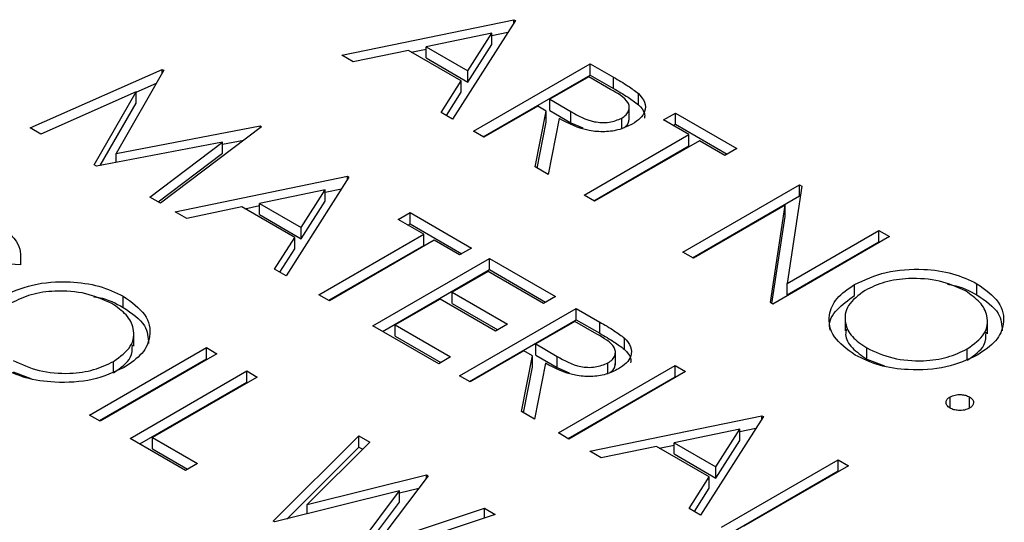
# Model space of a CAD drawing. Header units: inches. Extents: x 1802 to 2468, y -253 to -72.
# Tile 463 of 570: x 2222.036 to 2222.751, y -86.931 to -86.566. Entities that reach past the tile are written whole.
import ezdxf

# ---------------------------------------------------------------- set-up
doc = ezdxf.new("R2010")
doc.units = ezdxf.units.IN
doc.header["$LTSCALE"] = 0.5
doc.header["$MEASUREMENT"] = 0
doc.layers.add('DST-M-S', color=53, linetype='Continuous')

msp = doc.modelspace()

# ---------------------------------------------------------------- linework, layer by layer
at = {"layer": 'DST-M-S', "linetype": 'Continuous', "lineweight": 25}
for p, q in [((2222.26974, -86.59183), (2222.39484, -86.56608)), ((2222.39593, -86.56671), (2222.35024, -86.6383)), ((2222.39484, -86.56608), (2222.39593, -86.56671)), ((2222.39484, -86.56842), (2222.39484, -86.56608)), ((2222.37876, -86.5759), (2222.33098, -86.58574)), ((2222.36131, -86.60324), (2222.37876, -86.5759)), ((2222.37876, -86.57756), (2222.39056, -86.57513)), ((2222.37876, -86.58406), (2222.37876, -86.5759)), ((2222.31815, -86.58838), (2222.27805, -86.59663)), ((2222.35662, -86.61058), (2222.31815, -86.58838)), ((2222.32026, -86.5896), (2222.33098, -86.58739)), ((2222.33098, -86.5939), (2222.33098, -86.58574)), ((2222.33098, -86.58574), (2222.36131, -86.60324)), ((2222.36131, -86.61141), (2222.37876, -86.58406)), ((2222.27805, -86.59663), (2222.26974, -86.59183)), ((2222.33098, -86.5939), (2222.36131, -86.61141)), ((2222.04319, -86.64474), (2222.13925, -86.60222)), ((2222.13925, -86.60222), (2222.14034, -86.60285)), ((2222.13925, -86.60475), (2222.13925, -86.60222)), ((2222.36547, -86.6471), (2222.45032, -86.59811)), ((2222.45032, -86.59811), (2222.46731, -86.60791)), ((2222.45032, -86.60628), (2222.45032, -86.59811)), ((2222.14034, -86.60285), (2222.10575, -86.66327)), ((2222.36131, -86.61141), (2222.36131, -86.60324)), ((2222.37254, -86.65118), (2222.45032, -86.60628)), ((2222.44924, -86.60753), (2222.42095, -86.62386)), ((2222.46515, -86.61672), (2222.44924, -86.60753)), ((2222.45032, -86.60628), (2222.46731, -86.61608)), ((2222.46731, -86.61608), (2222.46731, -86.60791)), ((2222.12016, -86.61884), (2222.13493, -86.6123)), ((2222.34196, -86.63352), (2222.35662, -86.61058)), ((2222.35662, -86.61875), (2222.35662, -86.61058)), ((2222.12016, -86.61852), (2222.05086, -86.64917)), ((2222.08972, -86.6716), (2222.12016, -86.61852)), ((2222.12016, -86.62669), (2222.12016, -86.61852)), ((2222.34577, -86.63572), (2222.35662, -86.61875)), ((2222.42095, -86.62386), (2222.43637, -86.6329)), ((2222.42095, -86.63202), (2222.42095, -86.62386)), ((2222.48537, -86.62784), (2222.48537, -86.61968)), ((2222.09413, -86.67207), (2222.12016, -86.62669)), ((2222.41225, -86.62888), (2222.37309, -86.65149)), ((2222.41844, -86.63246), (2222.41225, -86.62888)), ((2222.47875, -86.63909), (2222.47875, -86.62888)), ((2222.35024, -86.6383), (2222.34196, -86.63352)), ((2222.41045, -86.67306), (2222.41844, -86.63246)), ((2222.41844, -86.64062), (2222.41844, -86.63246)), ((2222.42785, -86.63789), (2222.41986, -86.6785)), ((2222.42095, -86.63202), (2222.43637, -86.64106)), ((2222.43637, -86.64106), (2222.43637, -86.6329)), ((2222.47334, -86.64574), (2222.47334, -86.63758)), ((2222.50363, -86.63893), (2222.51233, -86.63391)), ((2222.51233, -86.63391), (2222.55693, -86.65966)), ((2222.51233, -86.64207), (2222.51233, -86.63391)), ((2222.05086, -86.64917), (2222.04319, -86.64474)), ((2222.10575, -86.66327), (2222.21032, -86.64325)), ((2222.21142, -86.64389), (2222.13784, -86.69938)), ((2222.21032, -86.64325), (2222.21142, -86.64389)), ((2222.21032, -86.64472), (2222.21032, -86.64325)), ((2222.41189, -86.67389), (2222.41844, -86.64062)), ((2222.43637, -86.64106), (2222.44504, -86.64476)), ((2222.52212, -86.64961), (2222.50363, -86.63893)), ((2222.5107, -86.64301), (2222.51233, -86.64207)), ((2222.51233, -86.64207), (2222.54986, -86.66374)), ((2222.37309, -86.65149), (2222.36547, -86.6471)), ((2222.44597, -86.69357), (2222.52212, -86.64961)), ((2222.52212, -86.65777), (2222.52212, -86.64961)), ((2222.18312, -86.65502), (2222.09143, -86.67259)), ((2222.13019, -86.69496), (2222.18312, -86.65502)), ((2222.18312, -86.65662), (2222.19842, -86.65369)), ((2222.18312, -86.66319), (2222.18312, -86.65502)), ((2222.45305, -86.69765), (2222.52212, -86.65777)), ((2222.52974, -86.654), (2222.45359, -86.69796)), ((2222.54823, -86.66468), (2222.52974, -86.654)), ((2222.55693, -86.65966), (2222.54823, -86.66468)), ((2222.10575, -86.66985), (2222.10575, -86.66327)), ((2222.13632, -86.6985), (2222.18312, -86.66319)), ((2222.09143, -86.67259), (2222.08972, -86.6716)), ((2222.41986, -86.6785), (2222.41045, -86.67306)), ((2222.14872, -86.70566), (2222.27382, -86.67991)), ((2222.27491, -86.68054), (2222.22922, -86.75213)), ((2222.27382, -86.67991), (2222.27491, -86.68054)), ((2222.27382, -86.68224), (2222.27382, -86.67991)), ((2222.51777, -86.73502), (2222.60262, -86.68603)), ((2222.60422, -86.68695), (2222.5935, -86.75787)), ((2222.60262, -86.68603), (2222.60422, -86.68695)), ((2222.60262, -86.6942), (2222.60262, -86.68603)), ((2222.13784, -86.69938), (2222.13019, -86.69496)), ((2222.25774, -86.68972), (2222.20996, -86.69956)), ((2222.24028, -86.71707), (2222.25774, -86.68972)), ((2222.25774, -86.69138), (2222.26953, -86.68896)), ((2222.25774, -86.69789), (2222.25774, -86.68972)), ((2222.45359, -86.69796), (2222.44597, -86.69357)), ((2222.52484, -86.7391), (2222.60262, -86.6942)), ((2222.60262, -86.6942), (2222.60309, -86.69446)), ((2222.19713, -86.7022), (2222.15703, -86.71046)), ((2222.23559, -86.72441), (2222.19713, -86.7022)), ((2222.19924, -86.70342), (2222.20996, -86.70122)), ((2222.20996, -86.69956), (2222.24028, -86.71707)), ((2222.20996, -86.70773), (2222.20996, -86.69956)), ((2222.24028, -86.72523), (2222.25774, -86.69789)), ((2222.59202, -86.70095), (2222.52539, -86.73941)), ((2222.58131, -86.7717), (2222.59202, -86.70095)), ((2222.59202, -86.70911), (2222.59202, -86.70095)), ((2222.15703, -86.71046), (2222.14872, -86.70566)), ((2222.20996, -86.70773), (2222.24028, -86.72523)), ((2222.31081, -86.71131), (2222.31951, -86.70629)), ((2222.31951, -86.70629), (2222.36411, -86.73203)), ((2222.31951, -86.71445), (2222.31951, -86.70629)), ((2222.58245, -86.77235), (2222.59202, -86.70911)), ((2222.24028, -86.72523), (2222.24028, -86.71707)), ((2222.3293, -86.72199), (2222.31081, -86.71131)), ((2222.31788, -86.71539), (2222.31951, -86.71445)), ((2222.31951, -86.71445), (2222.35704, -86.73612)), ((2222.22094, -86.74735), (2222.23559, -86.72441)), ((2222.23559, -86.73257), (2222.23559, -86.72441)), ((2222.25315, -86.76595), (2222.3293, -86.72199)), ((2222.3293, -86.73015), (2222.3293, -86.72199)), ((2222.6679, -86.72371), (2222.58304, -86.7727)), ((2222.5935, -86.75787), (2222.66028, -86.71932)), ((2222.66028, -86.71932), (2222.6679, -86.72371)), ((2222.66028, -86.72748), (2222.66028, -86.71932)), ((2222.26022, -86.77003), (2222.3293, -86.73015)), ((2222.33692, -86.72638), (2222.26077, -86.77034)), ((2222.35541, -86.73706), (2222.33692, -86.72638)), ((2222.5935, -86.76604), (2222.66028, -86.72748)), ((2222.66028, -86.72748), (2222.66082, -86.7278)), ((2222.22475, -86.74955), (2222.23559, -86.73257)), ((2222.36411, -86.73203), (2222.35541, -86.73706)), ((2222.52539, -86.73941), (2222.51777, -86.73502)), ((2222.03606, -86.74432), (2222.02429, -86.74342)), ((2222.29231, -86.78855), (2222.37717, -86.73957)), ((2222.37717, -86.73957), (2222.42503, -86.7672)), ((2222.37717, -86.74773), (2222.37717, -86.73957)), ((2222.22922, -86.75213), (2222.22094, -86.74735)), ((2222.29939, -86.79264), (2222.37717, -86.74773)), ((2222.37608, -86.74899), (2222.34997, -86.76406)), ((2222.41633, -86.77223), (2222.37608, -86.74899)), ((2222.37717, -86.74773), (2222.41796, -86.77128)), ((2222.5935, -86.76604), (2222.5935, -86.75787)), ((2222.6425, -86.76663), (2222.6425, -86.75847)), ((2222.73154, -86.7661), (2222.73154, -86.75794)), ((2222.11091, -86.77521), (2222.11091, -86.76704)), ((2222.26077, -86.77034), (2222.25315, -86.76595)), ((2222.34997, -86.76406), (2222.39022, -86.7873)), ((2222.34997, -86.77223), (2222.34997, -86.76406)), ((2222.42503, -86.7672), (2222.41633, -86.77223)), ((2222.34127, -86.76909), (2222.30863, -86.78793)), ((2222.38152, -86.79232), (2222.34127, -86.76909)), ((2222.34997, -86.77223), (2222.38315, -86.79138)), ((2222.58304, -86.7727), (2222.58131, -86.7717)), ((2222.35541, -86.82498), (2222.44026, -86.77599)), ((2222.44026, -86.77599), (2222.45724, -86.7858)), ((2222.44026, -86.78416), (2222.44026, -86.77599)), ((2222.34018, -86.81619), (2222.29231, -86.78855)), ((2222.30863, -86.78793), (2222.34888, -86.81116)), ((2222.30863, -86.79609), (2222.30863, -86.78793)), ((2222.36248, -86.82906), (2222.44026, -86.78416)), ((2222.39022, -86.7873), (2222.38152, -86.79232)), ((2222.43917, -86.78541), (2222.41089, -86.80174)), ((2222.45508, -86.7946), (2222.43917, -86.78541)), ((2222.44026, -86.78416), (2222.45724, -86.79396)), ((2222.45724, -86.79396), (2222.45724, -86.7858)), ((2222.63567, -86.78187), (2222.63567, -86.79208)), ((2222.7392, -86.79435), (2222.7392, -86.78414)), ((2222.11858, -86.80345), (2222.11858, -86.79325)), ((2222.30863, -86.79609), (2222.34181, -86.81524)), ((2222.41089, -86.80174), (2222.42631, -86.81078)), ((2222.41089, -86.80991), (2222.41089, -86.80174)), ((2222.47531, -86.80573), (2222.47531, -86.79756)), ((2222.08644, -86.8534), (2222.17129, -86.80441)), ((2222.1789, -86.80881), (2222.09405, -86.85779)), ((2222.17129, -86.80441), (2222.1789, -86.80881)), ((2222.17129, -86.81258), (2222.17129, -86.80441)), ((2222.40219, -86.80677), (2222.36302, -86.82937)), ((2222.40039, -86.85094), (2222.40837, -86.81034)), ((2222.40837, -86.81034), (2222.40219, -86.80677)), ((2222.40837, -86.8185), (2222.40837, -86.81034)), ((2222.41089, -86.80991), (2222.42631, -86.81894)), ((2222.46868, -86.81697), (2222.46868, -86.80677)), ((2222.65141, -86.81279), (2222.65141, -86.80463)), ((2222.72452, -86.81349), (2222.72452, -86.80532)), ((2222.09351, -86.85748), (2222.17129, -86.81258)), ((2222.10389, -86.8226), (2222.10389, -86.81443)), ((2222.17129, -86.81258), (2222.17183, -86.81289)), ((2222.34888, -86.81116), (2222.34018, -86.81619)), ((2222.41779, -86.81577), (2222.4098, -86.85638)), ((2222.42631, -86.81894), (2222.42631, -86.81078)), ((2222.42721, -86.86643), (2222.51206, -86.81744)), ((2222.46328, -86.82363), (2222.46328, -86.81546)), ((2222.51206, -86.81744), (2222.51968, -86.82184)), ((2222.51206, -86.82561), (2222.51206, -86.81744)), ((2222.65141, -86.81279), (2222.66433, -86.81772)), ((2222.03079, -86.8219), (2222.04371, -86.82683)), ((2222.11581, -86.87035), (2222.20066, -86.82137)), ((2222.20066, -86.82137), (2222.20828, -86.82576)), ((2222.20066, -86.82953), (2222.20066, -86.82137)), ((2222.40183, -86.85178), (2222.40837, -86.8185)), ((2222.42631, -86.81894), (2222.43498, -86.82264)), ((2222.51968, -86.82184), (2222.43482, -86.87082)), ((2222.12288, -86.87443), (2222.20066, -86.82953)), ((2222.20828, -86.82576), (2222.13213, -86.86972)), ((2222.20066, -86.82953), (2222.2012, -86.82985)), ((2222.36302, -86.82937), (2222.35541, -86.82498)), ((2222.43428, -86.87051), (2222.51206, -86.82561)), ((2222.51206, -86.82561), (2222.5126, -86.82592)), ((2222.71195, -86.84837), (2222.71195, -86.84021)), ((2222.7261, -86.84837), (2222.7261, -86.84021)), ((2222.4098, -86.85638), (2222.40039, -86.85094)), ((2222.09405, -86.85779), (2222.08644, -86.8534)), ((2222.45005, -86.87961), (2222.57516, -86.85387)), ((2222.57624, -86.85449), (2222.53055, -86.92609)), ((2222.57516, -86.85387), (2222.57624, -86.85449)), ((2222.57516, -86.8562), (2222.57516, -86.85387)), ((2222.43482, -86.87082), (2222.42721, -86.86643)), ((2222.55908, -86.86368), (2222.5113, -86.87352)), ((2222.54162, -86.89103), (2222.55908, -86.86368)), ((2222.55908, -86.86534), (2222.57087, -86.86291)), ((2222.55908, -86.87184), (2222.55908, -86.86368)), ((2222.15606, -86.89359), (2222.11581, -86.87035)), ((2222.13213, -86.86972), (2222.16476, -86.88856)), ((2222.13213, -86.87789), (2222.13213, -86.86972)), ((2222.21997, -86.93048), (2222.28225, -86.86847)), ((2222.29012, -86.87301), (2222.2445, -86.91852)), ((2222.28225, -86.86847), (2222.29012, -86.87301)), ((2222.28225, -86.87663), (2222.28225, -86.86847)), ((2222.5113, -86.87352), (2222.54162, -86.89103)), ((2222.5113, -86.88169), (2222.5113, -86.87352)), ((2222.54162, -86.89919), (2222.55908, -86.87184)), ((2222.13213, -86.87789), (2222.15769, -86.89265)), ((2222.2297, -86.92896), (2222.28225, -86.87663)), ((2222.28225, -86.87663), (2222.28494, -86.87818)), ((2222.45836, -86.88441), (2222.45005, -86.87961)), ((2222.49846, -86.87616), (2222.45836, -86.88441)), ((2222.53693, -86.89837), (2222.49846, -86.87616)), ((2222.50058, -86.87738), (2222.5113, -86.87518)), ((2222.5113, -86.88169), (2222.54162, -86.89919)), ((2222.16476, -86.88856), (2222.15606, -86.89359)), ((2222.54578, -86.93488), (2222.63064, -86.88589)), ((2222.63064, -86.88589), (2222.63825, -86.89029)), ((2222.63064, -86.89406), (2222.63064, -86.88589)), ((2222.54162, -86.89919), (2222.54162, -86.89103)), ((2222.55286, -86.93896), (2222.63064, -86.89406)), ((2222.63825, -86.89029), (2222.5621, -86.93425)), ((2222.63064, -86.89406), (2222.63118, -86.89437)), ((2222.2445, -86.91852), (2222.33143, -86.89686)), ((2222.33253, -86.89749), (2222.29497, -86.94716)), ((2222.33143, -86.89686), (2222.33253, -86.89749)), ((2222.33143, -86.89895), (2222.33143, -86.89686)), ((2222.52228, -86.92131), (2222.53693, -86.89837)), ((2222.53693, -86.90653), (2222.53693, -86.89837)), ((2222.31179, -86.90856), (2222.22106, -86.93111)), ((2222.27243, -86.96077), (2222.31179, -86.90856)), ((2222.31179, -86.90991), (2222.32577, -86.90643)), ((2222.31179, -86.91673), (2222.31179, -86.90856)), ((2222.52609, -86.92351), (2222.53693, -86.90653)), ((2222.27965, -86.95936), (2222.31179, -86.91673)), ((2222.2445, -86.92529), (2222.2445, -86.91852)), ((2222.29497, -86.94716), (2222.37346, -86.92112)), ((2222.37346, -86.92112), (2222.38125, -86.92562)), ((2222.37346, -86.9282), (2222.37346, -86.92112)), ((2222.53055, -86.92609), (2222.52228, -86.92131)), ((2222.22106, -86.93111), (2222.21997, -86.93048)), ((2222.38125, -86.92562), (2222.27351, -86.96139))]:
    msp.add_line(p, q, dxfattribs=at)
for points, knots in [([(2222.46731, -86.60791), (2222.47092, -86.60999), (2222.47738, -86.61369), (2222.48293, -86.61785), (2222.48537, -86.61968)], [0, 0, 0, 0, 0.56024, 1, 1, 1, 1]), ([(2222.47334, -86.63758), (2222.47449, -86.63681), (2222.47679, -86.63527), (2222.47849, -86.63234), (2222.47898, -86.6293), (2222.47684, -86.62327), (2222.47034, -86.61963), (2222.46515, -86.61672)], [0, 0, 0, 0, 0.125307, 0.250617, 0.375954, 0.501281, 1, 1, 1, 1]), ([(2222.46731, -86.61608), (2222.47092, -86.61815), (2222.47738, -86.62186), (2222.48293, -86.62602), (2222.48537, -86.62784)], [0, 0, 0, 0, 0.56024, 1, 1, 1, 1]), ([(2222.48537, -86.61968), (2222.48715, -86.62173), (2222.49071, -86.62582), (2222.49059, -86.63235), (2222.4871, -86.63794), (2222.48299, -86.64063), (2222.48094, -86.64198)], [0, 0, 0, 0, 0.279797, 0.5595, 0.779626, 1, 1, 1, 1]), ([(2222.48537, -86.62784), (2222.48733, -86.62989), (2222.49029, -86.63296), (2222.48994, -86.63642), (2222.48983, -86.63758)], [0, 0, 0, 0, 0.663336, 1, 1, 1, 1]), ([(2222.48094, -86.64198), (2222.47803, -86.6434), (2222.47222, -86.64624), (2222.4609, -86.64794), (2222.44421, -86.64653), (2222.4346, -86.64145), (2222.42785, -86.63789)], [0, 0, 0, 0, 0.18712, 0.373979, 0.560911, 1, 1, 1, 1]), ([(2222.43637, -86.6329), (2222.4416, -86.6359), (2222.44814, -86.63965), (2222.45872, -86.64097), (2222.46599, -86.64067), (2222.4704, -86.63881), (2222.47334, -86.63758)], [0, 0, 0, 0, 0.499827, 0.625498, 0.751208, 1, 1, 1, 1]), ([(2222.47501, -86.64446), (2222.47554, -86.6441), (2222.47717, -86.64295), (2222.47845, -86.64069), (2222.47858, -86.63887), (2222.47863, -86.63806)], [0, 0, 0, 0, 0.2070218, 0.6469787, 1, 1, 1, 1]), ([(2222.01678, -86.7127), (2222.02403, -86.71793), (2222.03697, -86.72726), (2222.03634, -86.7391), (2222.03606, -86.74432)], [0, 0, 0, 0, 0.559517, 1, 1, 1, 1]), ([(2222.6425, -86.75847), (2222.64983, -86.75514), (2222.66449, -86.74849), (2222.69102, -86.74658), (2222.71456, -86.74992), (2222.72588, -86.75526), (2222.73154, -86.75794)], [0, 0, 0, 0, 0.279731, 0.559327, 0.77968, 1, 1, 1, 1]), ([(2222.02188, -86.76757), (2222.02921, -86.76425), (2222.04387, -86.75759), (2222.07039, -86.75569), (2222.09394, -86.75902), (2222.10526, -86.76437), (2222.11091, -86.76704)], [0, 0, 0, 0, 0.279731, 0.559327, 0.77968, 1, 1, 1, 1]), ([(2222.64301, -86.80983), (2222.63716, -86.80561), (2222.62547, -86.79718), (2222.62284, -86.78181), (2222.62839, -86.7682), (2222.6378, -86.76171), (2222.6425, -86.75847)], [0, 0, 0, 0, 0.279663, 0.559354, 0.779636, 1, 1, 1, 1]), ([(2222.72321, -86.76318), (2222.71715, -86.76049), (2222.70505, -86.75511), (2222.68334, -86.75349), (2222.66398, -86.75619), (2222.65476, -86.76063), (2222.65015, -86.76285)], [0, 0, 0, 0, 0.279627, 0.55935, 0.77963, 1, 1, 1, 1]), ([(2222.71011, -86.75835), (2222.71135, -86.75852), (2222.71966, -86.75965), (2222.72608, -86.76314), (2222.73154, -86.7661)], [0, 0, 0, 0, 0.149262, 1, 1, 1, 1]), ([(2222.73154, -86.75794), (2222.73749, -86.76218), (2222.74939, -86.77066), (2222.75221, -86.78619), (2222.74646, -86.79994), (2222.7369, -86.80646), (2222.73211, -86.80973)], [0, 0, 0, 0, 0.279767, 0.559358, 0.779571, 1, 1, 1, 1]), ([(2222.10258, -86.77228), (2222.09653, -86.76959), (2222.08443, -86.76421), (2222.06272, -86.76259), (2222.04336, -86.7653), (2222.03414, -86.76973), (2222.02953, -86.77195)], [0, 0, 0, 0, 0.279627, 0.55935, 0.77963, 1, 1, 1, 1]), ([(2222.11091, -86.76704), (2222.11687, -86.77129), (2222.12876, -86.77977), (2222.13159, -86.7953), (2222.12583, -86.80904), (2222.11627, -86.81557), (2222.11149, -86.81884)], [0, 0, 0, 0, 0.279767, 0.559358, 0.779571, 1, 1, 1, 1]), ([(2222.62505, -86.79197), (2222.62477, -86.79096), (2222.62331, -86.78582), (2222.62885, -86.77632), (2222.63795, -86.76986), (2222.6425, -86.76663)], [0, 0, 0, 0, 0.108942, 0.554389, 1, 1, 1, 1]), ([(2222.65015, -86.76285), (2222.64545, -86.76631), (2222.63605, -86.77323), (2222.63478, -86.78581), (2222.63985, -86.79676), (2222.64755, -86.802), (2222.65141, -86.80463)], [0, 0, 0, 0, 0.279416, 0.559077, 0.779478, 1, 1, 1, 1]), ([(2222.72452, -86.80532), (2222.72925, -86.80184), (2222.73872, -86.79487), (2222.74008, -86.78216), (2222.73461, -86.7712), (2222.72701, -86.76585), (2222.72321, -86.76318)], [0, 0, 0, 0, 0.279468, 0.55887, 0.779516, 1, 1, 1, 1]), ([(2222.73154, -86.7661), (2222.73775, -86.77033), (2222.74894, -86.77796), (2222.74959, -86.78786), (2222.74988, -86.79227)], [0, 0, 0, 0, 0.554805, 1, 1, 1, 1]), ([(2222.08949, -86.76745), (2222.09073, -86.76762), (2222.09904, -86.76876), (2222.10546, -86.77225), (2222.11091, -86.77521)], [0, 0, 0, 0, 0.149262, 1, 1, 1, 1]), ([(2222.10389, -86.81443), (2222.10863, -86.81094), (2222.1181, -86.80397), (2222.11946, -86.79127), (2222.11399, -86.78031), (2222.10638, -86.77496), (2222.10258, -86.77228)], [0, 0, 0, 0, 0.279468, 0.55887, 0.779516, 1, 1, 1, 1]), ([(2222.11091, -86.77521), (2222.11712, -86.77944), (2222.12832, -86.78706), (2222.12897, -86.79697), (2222.12926, -86.80138)], [0, 0, 0, 0, 0.554805, 1, 1, 1, 1]), ([(2222.45724, -86.7858), (2222.46086, -86.78787), (2222.46731, -86.79157), (2222.47287, -86.79573), (2222.47531, -86.79756)], [0, 0, 0, 0, 0.56024, 1, 1, 1, 1]), ([(2222.46328, -86.81546), (2222.46443, -86.81469), (2222.46673, -86.81315), (2222.46843, -86.81022), (2222.46892, -86.80718), (2222.46677, -86.80116), (2222.46028, -86.79751), (2222.45508, -86.7946)], [0, 0, 0, 0, 0.125307, 0.250617, 0.375954, 0.501281, 1, 1, 1, 1]), ([(2222.45724, -86.79396), (2222.46086, -86.79604), (2222.46731, -86.79974), (2222.47287, -86.8039), (2222.47531, -86.80573)], [0, 0, 0, 0, 0.56024, 1, 1, 1, 1]), ([(2222.63665, -86.79111), (2222.63635, -86.79234), (2222.63523, -86.79694), (2222.64017, -86.80495), (2222.64766, -86.81018), (2222.65141, -86.81279)], [0, 0, 0, 0, 0.153197, 0.576483, 1, 1, 1, 1]), ([(2222.72452, -86.81349), (2222.72951, -86.81002), (2222.73807, -86.80407), (2222.7381, -86.79644), (2222.73811, -86.79327)], [0, 0, 0, 0, 0.584093, 1, 1, 1, 1]), ([(2222.10389, -86.8226), (2222.10889, -86.81912), (2222.11744, -86.81318), (2222.11748, -86.80555), (2222.11749, -86.80237)], [0, 0, 0, 0, 0.584093, 1, 1, 1, 1]), ([(2222.47531, -86.79756), (2222.47709, -86.79961), (2222.48065, -86.8037), (2222.48053, -86.81024), (2222.47704, -86.81582), (2222.47293, -86.81852), (2222.47088, -86.81987)], [0, 0, 0, 0, 0.279797, 0.5595, 0.779626, 1, 1, 1, 1]), ([(2222.47531, -86.80573), (2222.47727, -86.80777), (2222.48022, -86.81085), (2222.47988, -86.8143), (2222.47976, -86.81546)], [0, 0, 0, 0, 0.663336, 1, 1, 1, 1]), ([(2222.73211, -86.80973), (2222.72478, -86.8131), (2222.71012, -86.81984), (2222.68344, -86.82129), (2222.65985, -86.81802), (2222.64862, -86.81256), (2222.64301, -86.80983)], [0, 0, 0, 0, 0.27963, 0.559343, 0.779597, 1, 1, 1, 1]), ([(2222.65141, -86.80463), (2222.65741, -86.80738), (2222.66941, -86.81289), (2222.69119, -86.81474), (2222.71063, -86.81199), (2222.71989, -86.80755), (2222.72452, -86.80532)], [0, 0, 0, 0, 0.27983, 0.559389, 0.779654, 1, 1, 1, 1]), ([(2222.03079, -86.81373), (2222.03679, -86.81649), (2222.04879, -86.822), (2222.07057, -86.82384), (2222.09, -86.8211), (2222.09926, -86.81665), (2222.10389, -86.81443)], [0, 0, 0, 0, 0.27983, 0.559389, 0.779654, 1, 1, 1, 1]), ([(2222.47088, -86.81987), (2222.46797, -86.82129), (2222.46216, -86.82413), (2222.45084, -86.82582), (2222.43414, -86.82441), (2222.42453, -86.81934), (2222.41779, -86.81577)], [0, 0, 0, 0, 0.18712, 0.373979, 0.560911, 1, 1, 1, 1]), ([(2222.42631, -86.81078), (2222.43154, -86.81378), (2222.43808, -86.81753), (2222.44865, -86.81886), (2222.45592, -86.81855), (2222.46034, -86.81669), (2222.46328, -86.81546)], [0, 0, 0, 0, 0.499827, 0.625498, 0.751208, 1, 1, 1, 1]), ([(2222.46495, -86.82235), (2222.46547, -86.82198), (2222.46711, -86.82083), (2222.46839, -86.81857), (2222.46852, -86.81675), (2222.46857, -86.81595)], [0, 0, 0, 0, 0.207022, 0.646979, 1, 1, 1, 1]), ([(2222.11149, -86.81884), (2222.10416, -86.82221), (2222.0895, -86.82895), (2222.06282, -86.8304), (2222.03922, -86.82713), (2222.028, -86.82167), (2222.02239, -86.81893)], [0, 0, 0, 0, 0.27963, 0.559343, 0.779597, 1, 1, 1, 1]), ([(2222.71195, -86.84021), (2222.71312, -86.83968), (2222.71545, -86.83862), (2222.71968, -86.83839), (2222.72342, -86.83891), (2222.7252, -86.83978), (2222.7261, -86.84021)], [0, 0, 0, 0, 0.2795762, 0.5592837, 0.7795524, 1, 1, 1, 1]), ([(2222.71195, -86.84837), (2222.71104, -86.8477), (2222.70922, -86.84635), (2222.70884, -86.84391), (2222.70973, -86.84176), (2222.71121, -86.84072), (2222.71195, -86.84021)], [0, 0, 0, 0, 0.279581, 0.559143, 0.779575, 1, 1, 1, 1]), ([(2222.7261, -86.84021), (2222.72702, -86.84088), (2222.72888, -86.84222), (2222.72922, -86.84467), (2222.72837, -86.84683), (2222.72685, -86.84786), (2222.7261, -86.84837)], [0, 0, 0, 0, 0.279602, 0.559212, 0.779475, 1, 1, 1, 1]), ([(2222.7261, -86.84837), (2222.72493, -86.8489), (2222.7226, -86.84996), (2222.71837, -86.85017), (2222.71463, -86.84966), (2222.71285, -86.8488), (2222.71195, -86.84837)], [0, 0, 0, 0, 0.279469, 0.559358, 0.779674, 1, 1, 1, 1])]:
    msp.add_open_spline(points, degree=3, knots=knots, dxfattribs=at)

doc.saveas('drawing.dxf')
